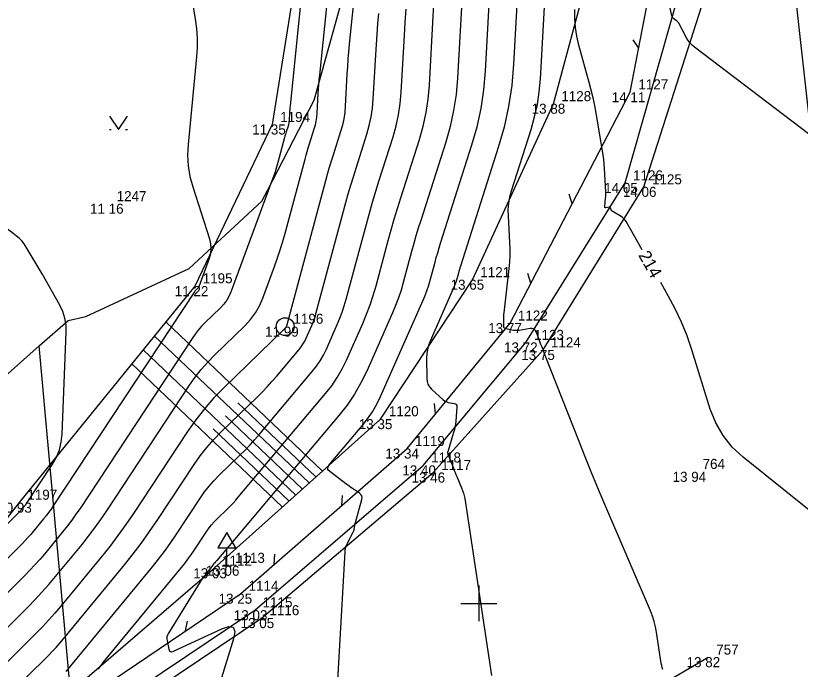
# Model space of a CAD drawing. Extents: x -711234 to -710007, y -1026313 to -1025448.
# Drawn here: x -710937.91 to -710916.03, y -1025851.84 to -1025833.6 of the extents above; entities that cross this region are included whole.
import ezdxf

# ---------------------------------------------------------------- set-up
doc = ezdxf.new("R2010")
doc.units = 0
for name, color, linetype in [('Ex_Contour Labels', 7, 'Continuous'), ('Ex_Major Contours', 7, 'Continuous'), ('Ex_Minor Contours', 7, 'Continuous'), ('Z_body', 7, 'Continuous'), ('Z_body_cisla', 7, 'Continuous'), ('Z_body_vysky_redukovane', 7, 'Continuous'), ('Z_dopravni_znacky', 7, 'Continuous'), ('Z_hektometricka_sit', 7, 'Continuous'), ('Z_hrany_paty', 7, 'Continuous'), ('Z_katastr_hranice', 7, 'Continuous'), ('Z_komunikace', 7, 'Continuous'), ('Z_svodidla', 7, 'Continuous'), ('Z_svodidla_znacky', 7, 'Continuous'), ('Z_technicke_srafy', 7, 'Continuous'), ('Z_vdz12_plna', 7, 'Continuous'), ('Z_vdz25_plna', 7, 'Continuous'), ('Z_vdz25_prerusovana', 7, 'Continuous'), ('Z_zelen_jednotliva', 7, 'Continuous'), ('Z_znaky_kultur', 7, 'Continuous')]:
    doc.layers.add(name, color=color, linetype=linetype)

# ---------------------------------------------------------------- blocks, each defined once
blk = doc.blocks.new('POINT_DISPLAY')
blk.add_line((0, 0), (0, 0))
blk = doc.blocks.new('Z10001')
blk.add_circle((0, 0), 0.25)
blk = doc.blocks.new('Z529')
blk.add_line((0, 0), (0.2, 0.2))
blk = doc.blocks.new('Z527')
for p, q in [((0, 0.93), (-0.25, 0.5)), ((0.25, 0.5), (0, 0.93)), ((-0.25, 0.5), (0.25, 0.5)), ((0, 0), (0, 0.5)), ((-0.13, 0), (0.13, 0))]:
    blk.add_line(p, q)
blk = doc.blocks.new('Z314')
for p, q in [((-0.25, 0.17), (0, -0.2)), ((0, -0.2), (0.25, 0.17)), ((-0.25, -0.2), (-0.2, -0.2)), ((0.2, -0.2), (0.25, -0.2))]:
    blk.add_line(p, q)

msp = doc.modelspace()

# ---------------------------------------------------------------- linework, layer by layer
at = {"layer": 'Ex_Major Contours'}
for points in [[(-710927.978, -1025828.192), (-710928.611, -1025834.404), (-710928.631, -1025834.613), (-710928.649, -1025834.821), (-710928.664, -1025835.029), (-710928.676, -1025835.238), (-710928.726, -1025836.131), (-710928.741, -1025836.31), (-710928.768, -1025836.487), (-710928.806, -1025836.662), (-710928.855, -1025836.834), (-710929.074, -1025837.521), (-710929.127, -1025837.692), (-710929.179, -1025837.865), (-710929.229, -1025838.038), (-710929.277, -1025838.212), (-710930.367, -1025842.265), (-710930.369, -1025842.272), (-710930.372, -1025842.279), (-710930.377, -1025842.292), (-710930.381, -1025842.299), (-710930.385, -1025842.305), (-710930.409, -1025842.333), (-710930.414, -1025842.339), (-710930.419, -1025842.345), (-710930.424, -1025842.35), (-710930.43, -1025842.355), (-710932.12, -1025843.992), (-710932.395, -1025844.274), (-710932.654, -1025844.569), (-710932.896, -1025844.878), (-710933.122, -1025845.201), (-710934.63, -1025847.489), (-710934.843, -1025847.803), (-710935.064, -1025848.111), (-710935.293, -1025848.413), (-710935.531, -1025848.709), (-710936.658, -1025850.079), (-710936.82, -1025850.271), (-710936.987, -1025850.459), (-710937.158, -1025850.643), (-710937.334, -1025850.823), (-710938.301, -1025851.787)], [(-710925.459, -1025832.861), (-710925.596, -1025835.349), (-710925.636, -1025835.803), (-710925.704, -1025836.251), (-710925.8, -1025836.695), (-710925.924, -1025837.133), (-710926.62, -1025839.318), (-710926.687, -1025839.532), (-710926.752, -1025839.748), (-710926.814, -1025839.964), (-710926.874, -1025840.18), (-710927.107, -1025841.049), (-710927.17, -1025841.264), (-710927.24, -1025841.477), (-710927.319, -1025841.687), (-710927.406, -1025841.894), (-710928.124, -1025843.518), (-710928.286, -1025843.85), (-710928.469, -1025844.168), (-710928.675, -1025844.473), (-710928.902, -1025844.763), (-710932.308, -1025848.808), (-710932.316, -1025848.817), (-710932.323, -1025848.825), (-710932.331, -1025848.833), (-710932.339, -1025848.842), (-710932.372, -1025848.874), (-710932.38, -1025848.882), (-710932.388, -1025848.89), (-710932.395, -1025848.899), (-710932.402, -1025848.909), (-710932.441, -1025848.968), (-710932.449, -1025848.981), (-710932.458, -1025848.993), (-710932.468, -1025849.006), (-710932.478, -1025849.018), (-710932.654, -1025849.232), (-710932.686, -1025849.272), (-710932.716, -1025849.314), (-710932.745, -1025849.356), (-710932.773, -1025849.399), (-710933.658, -1025850.833), (-710933.683, -1025850.884), (-710933.697, -1025850.936), (-710933.701, -1025850.99), (-710933.694, -1025851.046), (-710933.643, -1025851.274), (-710933.625, -1025851.32), (-710933.598, -1025851.347), (-710933.56, -1025851.353), (-710933.512, -1025851.338), (-710932.169, -1025850.709), (-710931.967, -1025850.642), (-710931.846, -1025850.667), (-710931.804, -1025850.783), (-710931.842, -1025850.992), (-710932.539, -1025853.262)], [(-710920.448, -1025840.134), (-710920.892, -1025839.351), (-710920.921, -1025839.308), (-710920.953, -1025839.27), (-710920.991, -1025839.236), (-710921.033, -1025839.207), (-710921.278, -1025839.061), (-710921.289, -1025839.053), (-710921.298, -1025839.044), (-710921.306, -1025839.033), (-710921.311, -1025839.021), (-710921.33, -1025838.97), (-710921.336, -1025838.959), (-710921.344, -1025838.952), (-710921.354, -1025838.948), (-710921.367, -1025838.948), (-710921.455, -1025838.962), (-710921.471, -1025838.962), (-710921.483, -1025838.957), (-710921.488, -1025838.946), (-710921.489, -1025838.93), (-710921.463, -1025838.698), (-710921.459, -1025838.653), (-710921.456, -1025838.607), (-710921.456, -1025838.562), (-710921.458, -1025838.517), (-710921.494, -1025837.867), (-710921.503, -1025837.744), (-710921.515, -1025837.621), (-710921.531, -1025837.498), (-710921.55, -1025837.376), (-710921.73, -1025836.325), (-710921.769, -1025836.11), (-710921.814, -1025835.895), (-710921.865, -1025835.683), (-710921.921, -1025835.471), (-710922.212, -1025834.425), (-710922.27, -1025834.18), (-710922.306, -1025833.932), (-710922.323, -1025833.681), (-710922.318, -1025833.429)], [(-710938.579, -1025848.216), (-710937.8, -1025847.439), (-710937.783, -1025847.422), (-710937.766, -1025847.404), (-710937.749, -1025847.385), (-710937.733, -1025847.366), (-710937.67, -1025847.289), (-710937.655, -1025847.27), (-710937.64, -1025847.25), (-710937.625, -1025847.23), (-710937.611, -1025847.21), (-710936.888, -1025846.112), (-710936.777, -1025845.917), (-710936.695, -1025845.713), (-710936.643, -1025845.5), (-710936.619, -1025845.278), (-710936.504, -1025842.435), (-710936.509, -1025842.236), (-710936.541, -1025842.043), (-710936.6, -1025841.857), (-710936.687, -1025841.677), (-710937.179, -1025840.807), (-710937.232, -1025840.713), (-710937.287, -1025840.62), (-710937.341, -1025840.526), (-710937.397, -1025840.433), (-710937.619, -1025840.061), (-710937.678, -1025839.971), (-710937.745, -1025839.889), (-710937.82, -1025839.812), (-710937.902, -1025839.743), (-710939.279, -1025838.687)], [(-710914.562, -1025848.388), (-710917.625, -1025845.924), (-710917.931, -1025845.64), (-710918.187, -1025845.321), (-710918.391, -1025844.967), (-710918.544, -1025844.578), (-710919.06, -1025842.931), (-710919.194, -1025842.54), (-710919.348, -1025842.158), (-710919.523, -1025841.785), (-710919.717, -1025841.421), (-710919.929, -1025841.047)]]:
    msp.add_lwpolyline(points, dxfattribs=at)
at = {"layer": 'Ex_Minor Contours'}
for points in [[(-710938.991, -1025851.514), (-710937.586, -1025850.113), (-710937.383, -1025849.905), (-710937.185, -1025849.692), (-710936.992, -1025849.475), (-710936.805, -1025849.253), (-710936.065, -1025848.354), (-710935.884, -1025848.127), (-710935.708, -1025847.895), (-710935.539, -1025847.659), (-710935.376, -1025847.419), (-710933.064, -1025843.913), (-710932.907, -1025843.688), (-710932.739, -1025843.474), (-710932.559, -1025843.268), (-710932.368, -1025843.073), (-710931.523, -1025842.255), (-710931.365, -1025842.084), (-710931.229, -1025841.899), (-710931.115, -1025841.7), (-710931.023, -1025841.487), (-710930.698, -1025840.606), (-710930.619, -1025840.385), (-710930.545, -1025840.162), (-710930.477, -1025839.937), (-710930.413, -1025839.711), (-710929.847, -1025837.607), (-710929.818, -1025837.5), (-710929.787, -1025837.394), (-710929.755, -1025837.288), (-710929.722, -1025837.182), (-710929.588, -1025836.759), (-710929.558, -1025836.653), (-710929.534, -1025836.546), (-710929.518, -1025836.437), (-710929.508, -1025836.327), (-710929.478, -1025835.777), (-710929.47, -1025835.649), (-710929.461, -1025835.521), (-710929.45, -1025835.392), (-710929.438, -1025835.264), (-710928.648, -1025827.511)], [(-710929.57, -1025829.317), (-710930.264, -1025836.124), (-710930.269, -1025836.172), (-710930.273, -1025836.22), (-710930.276, -1025836.268), (-710930.279, -1025836.316), (-710930.291, -1025836.523), (-710930.294, -1025836.564), (-710930.3, -1025836.605), (-710930.309, -1025836.645), (-710930.32, -1025836.685), (-710930.371, -1025836.843), (-710930.383, -1025836.883), (-710930.395, -1025836.923), (-710930.407, -1025836.963), (-710930.418, -1025837.003), (-710930.606, -1025837.702), (-710930.642, -1025837.831), (-710930.681, -1025837.96), (-710930.724, -1025838.088), (-710930.769, -1025838.214), (-710931.903, -1025841.289), (-710931.96, -1025841.421), (-710932.031, -1025841.543), (-710932.114, -1025841.657), (-710932.212, -1025841.763), (-710932.628, -1025842.166), (-710932.729, -1025842.269), (-710932.824, -1025842.378), (-710932.913, -1025842.491), (-710932.996, -1025842.609), (-710936.121, -1025847.349), (-710936.234, -1025847.516), (-710936.352, -1025847.68), (-710936.474, -1025847.841), (-710936.6, -1025847.999), (-710937.114, -1025848.624), (-710937.245, -1025848.778), (-710937.379, -1025848.929), (-710937.516, -1025849.077), (-710937.658, -1025849.222), (-710939.682, -1025851.241)], [(-710919.871, -1025851.843), (-710919.887, -1025851.786), (-710919.9, -1025851.729), (-710919.912, -1025851.671), (-710919.922, -1025851.612), (-710920.045, -1025850.806), (-710920.073, -1025850.654), (-710920.11, -1025850.504), (-710920.157, -1025850.357), (-710920.214, -1025850.212), (-710921.512, -1025847.179), (-710921.69, -1025846.758), (-710921.865, -1025846.335), (-710922.037, -1025845.911), (-710922.206, -1025845.486), (-710923.15, -1025843.083), (-710923.18, -1025843.006), (-710923.209, -1025842.93), (-710923.238, -1025842.853), (-710923.267, -1025842.776), (-710923.393, -1025842.438), (-710923.421, -1025842.386), (-710923.459, -1025842.351), (-710923.508, -1025842.334), (-710923.567, -1025842.336), (-710923.876, -1025842.384), (-710923.915, -1025842.388), (-710923.954, -1025842.39), (-710923.993, -1025842.388), (-710924.031, -1025842.383), (-710924.251, -1025842.345), (-710924.257, -1025842.343), (-710924.263, -1025842.341), (-710924.268, -1025842.338), (-710924.273, -1025842.334), (-710924.292, -1025842.316), (-710924.297, -1025842.312), (-710924.3, -1025842.307), (-710924.301, -1025842.301), (-710924.302, -1025842.295), (-710924.304, -1025842.061), (-710924.304, -1025842.02), (-710924.302, -1025841.978), (-710924.3, -1025841.937), (-710924.296, -1025841.897), (-710924.156, -1025840.658), (-710924.139, -1025840.477), (-710924.13, -1025840.295), (-710924.129, -1025840.112), (-710924.136, -1025839.93), (-710924.177, -1025839.2), (-710924.179, -1025839.019), (-710924.165, -1025838.839), (-710924.134, -1025838.662), (-710924.086, -1025838.487), (-710923.541, -1025836.776), (-710923.443, -1025836.431), (-710923.368, -1025836.082), (-710923.314, -1025835.728), (-710923.283, -1025835.371), (-710922.987, -1025830.012)], [(-710923.811, -1025830.962), (-710924.032, -1025834.958), (-710924.083, -1025835.549), (-710924.171, -1025836.134), (-710924.297, -1025836.711), (-710924.459, -1025837.282), (-710925.512, -1025840.589), (-710925.528, -1025840.638), (-710925.543, -1025840.688), (-710925.557, -1025840.738), (-710925.571, -1025840.788), (-710925.625, -1025840.988), (-710925.639, -1025841.038), (-710925.655, -1025841.087), (-710925.674, -1025841.135), (-710925.694, -1025841.183), (-710926.36, -1025842.689), (-710926.404, -1025842.803), (-710926.434, -1025842.92), (-710926.452, -1025843.04), (-710926.458, -1025843.162), (-710926.452, -1025843.727), (-710926.444, -1025843.811), (-710926.419, -1025843.889), (-710926.378, -1025843.959), (-710926.321, -1025844.022), (-710925.993, -1025844.322), (-710925.961, -1025844.347), (-710925.927, -1025844.367), (-710925.89, -1025844.382), (-710925.851, -1025844.392), (-710925.688, -1025844.42), (-710925.653, -1025844.431), (-710925.628, -1025844.451), (-710925.615, -1025844.479), (-710925.613, -1025844.516), (-710925.644, -1025844.917), (-710925.652, -1025844.997), (-710925.665, -1025845.076), (-710925.682, -1025845.155), (-710925.703, -1025845.233), (-710925.867, -1025845.77), (-710925.869, -1025845.781), (-710925.87, -1025845.792), (-710925.869, -1025845.802), (-710925.867, -1025845.813), (-710925.854, -1025845.857), (-710925.851, -1025845.867), (-710925.847, -1025845.878), (-710925.844, -1025845.889), (-710925.84, -1025845.899), (-710925.709, -1025846.231), (-710925.686, -1025846.289), (-710925.662, -1025846.348), (-710925.638, -1025846.406), (-710925.614, -1025846.464), (-710925.479, -1025846.779), (-710925.451, -1025846.851), (-710925.427, -1025846.925), (-710925.408, -1025847), (-710925.394, -1025847.076), (-710924.643, -1025852.014)], [(-710928.968, -1025852.8), (-710928.731, -1025848.558), (-710928.724, -1025848.495), (-710928.71, -1025848.433), (-710928.69, -1025848.374), (-710928.663, -1025848.316), (-710928.505, -1025848.018), (-710928.495, -1025847.996), (-710928.487, -1025847.974), (-710928.48, -1025847.952), (-710928.476, -1025847.929), (-710928.462, -1025847.835), (-710928.458, -1025847.811), (-710928.454, -1025847.788), (-710928.449, -1025847.765), (-710928.443, -1025847.742), (-710928.265, -1025847.101), (-710928.257, -1025847.048), (-710928.266, -1025847.001), (-710928.29, -1025846.96), (-710928.33, -1025846.925), (-710928.521, -1025846.796), (-710928.569, -1025846.763), (-710928.616, -1025846.73), (-710928.662, -1025846.696), (-710928.709, -1025846.661), (-710929.197, -1025846.288), (-710929.206, -1025846.278), (-710929.212, -1025846.268), (-710929.214, -1025846.256), (-710929.212, -1025846.243), (-710929.197, -1025846.188), (-710929.193, -1025846.174), (-710929.187, -1025846.161), (-710929.18, -1025846.149), (-710929.172, -1025846.138), (-710928.249, -1025845.043), (-710928.1, -1025844.852), (-710927.965, -1025844.652), (-710927.844, -1025844.443), (-710927.739, -1025844.225), (-710926.55, -1025841.539), (-710926.496, -1025841.411), (-710926.448, -1025841.282), (-710926.404, -1025841.151), (-710926.366, -1025841.018), (-710926.222, -1025840.484), (-710926.186, -1025840.351), (-710926.147, -1025840.218), (-710926.108, -1025840.085), (-710926.066, -1025839.953), (-710925.192, -1025837.208), (-710925.048, -1025836.703), (-710924.938, -1025836.192), (-710924.86, -1025835.676), (-710924.814, -1025835.153), (-710924.635, -1025831.912)], [(-710933.081, -1025832.651), (-710932.907, -1025833.701), (-710932.872, -1025833.964), (-710932.855, -1025834.228), (-710932.854, -1025834.492), (-710932.871, -1025834.757), (-710933.107, -1025837.2), (-710933.121, -1025837.5), (-710933.104, -1025837.797), (-710933.057, -1025838.09), (-710932.979, -1025838.38), (-710932.51, -1025839.834), (-710932.478, -1025839.971), (-710932.469, -1025840.108), (-710932.483, -1025840.245), (-710932.522, -1025840.38), (-710932.811, -1025841.165), (-710932.817, -1025841.179), (-710932.825, -1025841.192), (-710932.834, -1025841.204), (-710932.844, -1025841.216), (-710932.889, -1025841.259), (-710932.9, -1025841.27), (-710932.91, -1025841.282), (-710932.919, -1025841.294), (-710932.928, -1025841.306), (-710936.866, -1025847.279), (-710936.93, -1025847.373), (-710936.996, -1025847.465), (-710937.064, -1025847.556), (-710937.135, -1025847.644), (-710937.424, -1025847.995), (-710937.497, -1025848.082), (-710937.572, -1025848.166), (-710937.649, -1025848.249), (-710937.729, -1025848.331), (-710940.372, -1025850.967)], [(-710935.606, -1025851.84), (-710935.575, -1025851.792), (-710935.542, -1025851.744), (-710935.508, -1025851.698), (-710935.472, -1025851.653), (-710933.291, -1025849.001), (-710933.199, -1025848.887), (-710933.112, -1025848.771), (-710933.027, -1025848.653), (-710932.945, -1025848.533), (-710932.582, -1025847.982), (-710932.52, -1025847.894), (-710932.455, -1025847.81), (-710932.384, -1025847.73), (-710932.309, -1025847.653), (-710932.001, -1025847.355), (-710931.925, -1025847.279), (-710931.851, -1025847.202), (-710931.779, -1025847.122), (-710931.709, -1025847.041), (-710929.273, -1025844.149), (-710929.102, -1025843.93), (-710928.947, -1025843.701), (-710928.809, -1025843.461), (-710928.688, -1025843.211), (-710928.236, -1025842.191), (-710928.128, -1025841.934), (-710928.03, -1025841.673), (-710927.943, -1025841.409), (-710927.865, -1025841.141), (-710927.525, -1025839.877), (-710927.443, -1025839.577), (-710927.357, -1025839.278), (-710927.267, -1025838.98), (-710927.175, -1025838.683), (-710926.657, -1025837.058), (-710926.551, -1025836.686), (-710926.47, -1025836.31), (-710926.412, -1025835.93), (-710926.379, -1025835.544), (-710926.272, -1025833.621), (-710926.245, -1025833.171)], [(-710936.503, -1025851.901), (-710934.103, -1025848.984), (-710933.931, -1025848.769), (-710933.765, -1025848.55), (-710933.604, -1025848.326), (-710933.449, -1025848.097), (-710932.762, -1025847.055), (-710932.646, -1025846.889), (-710932.521, -1025846.73), (-710932.388, -1025846.578), (-710932.246, -1025846.433), (-710931.663, -1025845.868), (-710931.519, -1025845.725), (-710931.379, -1025845.578), (-710931.242, -1025845.428), (-710931.109, -1025845.274), (-710929.644, -1025843.534), (-710929.529, -1025843.387), (-710929.425, -1025843.233), (-710929.332, -1025843.073), (-710929.251, -1025842.905), (-710928.948, -1025842.22), (-710928.875, -1025842.048), (-710928.81, -1025841.873), (-710928.751, -1025841.695), (-710928.699, -1025841.516), (-710928.135, -1025839.42), (-710928.051, -1025839.113), (-710927.963, -1025838.807), (-710927.872, -1025838.502), (-710927.777, -1025838.198), (-710927.39, -1025836.984), (-710927.303, -1025836.678), (-710927.236, -1025836.369), (-710927.189, -1025836.056), (-710927.161, -1025835.74), (-710927.074, -1025834.16), (-710927.051, -1025833.791), (-710927.024, -1025833.422)], [(-710913.557, -1025838.611), (-710918.985, -1025834.483), (-710919.05, -1025834.428), (-710919.108, -1025834.367), (-710919.159, -1025834.3), (-710919.204, -1025834.227), (-710919.427, -1025833.817), (-710919.439, -1025833.797), (-710919.454, -1025833.778), (-710919.471, -1025833.76), (-710919.489, -1025833.745), (-710919.568, -1025833.686), (-710919.585, -1025833.67), (-710919.6, -1025833.652), (-710919.61, -1025833.632), (-710919.617, -1025833.609), (-710919.686, -1025833.299)], [(-710937.61, -1025852.061), (-710937.004, -1025851.456), (-710936.894, -1025851.344), (-710936.786, -1025851.228), (-710936.682, -1025851.11), (-710936.58, -1025850.99), (-710934.916, -1025848.967), (-710934.663, -1025848.651), (-710934.418, -1025848.328), (-710934.181, -1025847.998), (-710933.954, -1025847.662), (-710932.942, -1025846.128), (-710932.771, -1025845.883), (-710932.588, -1025845.649), (-710932.392, -1025845.426), (-710932.183, -1025845.213), (-710931.175, -1025844.236), (-710931.037, -1025844.099), (-710930.902, -1025843.958), (-710930.771, -1025843.814), (-710930.644, -1025843.667), (-710930.014, -1025842.919), (-710929.956, -1025842.844), (-710929.903, -1025842.766), (-710929.856, -1025842.684), (-710929.814, -1025842.599), (-710929.66, -1025842.249), (-710929.623, -1025842.162), (-710929.589, -1025842.072), (-710929.559, -1025841.982), (-710929.533, -1025841.89), (-710928.706, -1025838.816), (-710928.64, -1025838.576), (-710928.571, -1025838.336), (-710928.499, -1025838.097), (-710928.425, -1025837.859), (-710928.122, -1025836.909), (-710928.054, -1025836.67), (-710928.002, -1025836.428), (-710927.965, -1025836.183), (-710927.944, -1025835.936), (-710927.875, -1025834.699), (-710927.857, -1025834.41), (-710927.836, -1025834.121), (-710927.812, -1025833.833), (-710927.784, -1025833.545)]]:
    msp.add_lwpolyline(points, dxfattribs=at)
at = {"layer": 'Z_hektometricka_sit'}
for p, q in [((-710925, -1025849.5), (-710925, -1025850.5)), ((-710925.5, -1025850), (-710924.5, -1025850))]:
    msp.add_line(p, q, dxfattribs=at)
at = {"layer": 'Z_hrany_paty'}
for p, q in [((-710929.21, -1025826.94), (-710930.76, -1025836.64)), ((-710922.92, -1025836.06), (-710921.49, -1025830.75)), ((-710925.18, -1025840.97), (-710922.92, -1025836.06)), ((-710930.76, -1025836.64), (-710932.92, -1025841.15)), ((-710927.74, -1025844.86), (-710925.18, -1025840.97)), ((-710932.92, -1025841.15), (-710937.82, -1025847.19)), ((-710932.38, -1025849.02), (-710927.74, -1025844.86)), ((-710937.82, -1025847.19), (-710940.91, -1025851.08)), ((-710936.45, -1025852.52), (-710932.38, -1025849.02))]:
    msp.add_line(p, q, dxfattribs=at)
at = {"layer": 'Z_katastr_hranice'}
msp.add_line((-710934.23, -1025876.27), (-710937.26, -1025842.82), dxfattribs=at)
for points in [[(-710937.26, -1025842.82), (-710936.45, -1025842.11), (-710935.96, -1025842), (-710933.08, -1025840.66), (-710931.05, -1025838.78), (-710930.88, -1025838.46), (-710929.59, -1025835.96), (-710928.58, -1025832.31), (-710932.7, -1025748.89), (-710932.82, -1025746.51)], [(-710937.26, -1025842.82), (-710939.53, -1025844.83), (-710949.1, -1025855.62), (-710957.15, -1025859.01), (-710957.45, -1025861.7), (-710956.04, -1025864.39), (-710951.61, -1025865.47), (-710962.34, -1025872.25), (-710972.26, -1025878.16)]]:
    msp.add_lwpolyline(points, dxfattribs=at)
at = {"layer": 'Z_komunikace'}
for p, q in [((-710920.92, -1025838.27), (-710918.95, -1025831.35)), ((-710923.69, -1025842.72), (-710920.92, -1025838.27)), ((-710926.55, -1025846.15), (-710923.69, -1025842.72)), ((-710931.25, -1025850.19), (-710926.55, -1025846.15)), ((-710935.9, -1025853.31), (-710931.25, -1025850.19))]:
    msp.add_line(p, q, dxfattribs=at)
at = {"layer": 'Z_svodidla'}
for p, q in [((-710920.78, -1025835.74), (-710919.91, -1025831.24)), ((-710924.13, -1025842.18), (-710920.78, -1025835.74)), ((-710927, -1025845.68), (-710924.13, -1025842.18)), ((-710931.65, -1025849.73), (-710927, -1025845.68)), ((-710936.29, -1025852.87), (-710931.65, -1025849.73))]:
    msp.add_line(p, q, dxfattribs=at)
at = {"layer": 'Z_technicke_srafy'}
for p, q in [((-710929.36, -1025846.31), (-710933.73, -1025842.15)), ((-710929.73, -1025846.64), (-710934.05, -1025842.54)), ((-710930.1, -1025846.98), (-710934.36, -1025842.93)), ((-710930.48, -1025847.31), (-710934.68, -1025843.32)), ((-710929.54, -1025846.48), (-710931.72, -1025844.41)), ((-710929.92, -1025846.81), (-710932.06, -1025844.77)), ((-710930.29, -1025847.15), (-710932.41, -1025845.13))]:
    msp.add_line(p, q, dxfattribs=at)
at = {"layer": 'Z_vdz12_plna'}
msp.add_line((-710926.98, -1025856.39), (-710918.6, -1025851.5), dxfattribs=at)
at = {"layer": 'Z_vdz25_plna'}
for p, q in [((-710920.4, -1025838.38), (-710918.18, -1025831.43)), ((-710923.21, -1025842.93), (-710920.4, -1025838.38)), ((-710926.27, -1025846.35), (-710923.21, -1025842.93)), ((-710931.06, -1025850.41), (-710926.27, -1025846.35)), ((-710935.73, -1025853.55), (-710931.06, -1025850.41))]:
    msp.add_line(p, q, dxfattribs=at)
at = {"layer": 'Z_vdz25_prerusovana'}
msp.add_line((-710915.25, -1025841.32), (-710917.08, -1025824.8), dxfattribs=at)

# ---------------------------------------------------------------- block references
at = {"layer": 'Z_body'}
for p in [(-710920.78, -1025835.74), (-710922.92, -1025836.06), (-710930.76, -1025836.64), (-710920.92, -1025838.27), (-710920.4, -1025838.38), (-710935.33, -1025838.85), (-710925.18, -1025840.97), (-710932.92, -1025841.15), (-710930.4, -1025842.28), (-710924.13, -1025842.18), (-710923.69, -1025842.72), (-710923.21, -1025842.93), (-710927.74, -1025844.86), (-710927, -1025845.68), (-710926.55, -1025846.15), (-710918.99, -1025846.33), (-710926.27, -1025846.35), (-710937.82, -1025847.19), (-710932.03, -1025848.95), (-710932.38, -1025849.02), (-710931.65, -1025849.73), (-710931.25, -1025850.19), (-710931.06, -1025850.41), (-710918.6, -1025851.5)]:
    msp.add_blockref('POINT_DISPLAY', p, dxfattribs=at)
at = {"layer": 'Z_dopravni_znacky'}
msp.add_blockref('Z527', (-710932.03, -1025848.95), dxfattribs=at)
at = {"layer": 'Z_svodidla_znacky'}
for p, rotation in [((-710920.54, -1025834.51), 79.1), ((-710922.4, -1025838.85), 62.50000000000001), ((-710923.55, -1025841.07), 62.50000000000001), ((-710926.21, -1025844.71), 50.60000000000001), ((-710928.82, -1025847.27), 41.1), ((-710928.82, -1025847.27), 41.1), ((-710930.71, -1025848.91), 41.1), ((-710930.71, -1025848.91), 41.1), ((-710933.18, -1025850.77), 34.1)]:
    msp.add_blockref('Z529', p, dxfattribs=dict(at, rotation=rotation))
at = {"layer": 'Z_zelen_jednotliva'}
msp.add_blockref('Z10001', (-710930.4, -1025842.28), dxfattribs=at)
at = {"layer": 'Z_znaky_kultur'}
msp.add_blockref('Z314', (-710935.05, -1025836.58), dxfattribs=at)

# ---------------------------------------------------------------- texts
at = {"layer": 'Ex_Contour Labels'}
msp.add_text('214', height=0.35, rotation=299.5953, dxfattribs=at).set_placement((-710920.564, -1025840.284))
at = {"layer": 'Z_body_cisla'}
for s, p in [('1127', (-710920.55, -1025835.66)), ('1128', (-710922.7, -1025835.99)), ('1194', (-710930.54, -1025836.57)), ('1126', (-710920.7, -1025838.2)), ('1125', (-710920.17, -1025838.31)), ('1247', (-710935.1, -1025838.78)), ('1121', (-710924.96, -1025840.9)), ('1195', (-710932.7, -1025841.07)), ('1196', (-710930.17, -1025842.2)), ('1122', (-710923.91, -1025842.11)), ('1123', (-710923.46, -1025842.65)), ('1124', (-710922.99, -1025842.86)), ('1120', (-710927.51, -1025844.78)), ('1119', (-710926.78, -1025845.61)), ('1118', (-710926.33, -1025846.07)), ('1117', (-710926.05, -1025846.28)), ('764', (-710918.76, -1025846.25)), ('1197', (-710937.59, -1025847.11)), ('1112', (-710932.16, -1025848.95)), ('1113', (-710931.8, -1025848.87)), ('1114', (-710931.42, -1025849.65)), ('1115', (-710931.03, -1025850.11)), ('1116', (-710930.84, -1025850.33)), ('757', (-710918.38, -1025851.43))]:
    msp.add_text(s, height=0.28, dxfattribs=at).set_placement(p)
at = {"layer": 'Z_body_vysky_redukovane'}
for s, p in [('14 11', (-710921.293, -1025836.02)), ('13 88', (-710923.527, -1025836.34)), ('11 35', (-710931.32, -1025836.92)), ('14 05', (-710921.503, -1025838.55)), ('14 06', (-710920.983, -1025838.66)), ('11 16', (-710935.843, -1025839.13)), ('13 65', (-710925.787, -1025841.25)), ('11 22', (-710933.48, -1025841.43)), ('13 77', (-710924.737, -1025842.46)), ('11 99', (-710930.96, -1025842.56)), ('13 72', (-710924.297, -1025843)), ('13 75', (-710923.817, -1025843.21)), ('13 35', (-710928.347, -1025845.14)), ('13 34', (-710927.607, -1025845.96)), ('13 40', (-710927.133, -1025846.43)), ('13 94', (-710919.597, -1025846.61)), ('13 46', (-710926.877, -1025846.63)), ('10 93', (-710938.403, -1025847.47)), ('13 06', (-710932.613, -1025849.23)), ('13 03', (-710932.963, -1025849.3)), ('13 25', (-710932.257, -1025850.01)), ('13 03', (-710931.833, -1025850.47)), ('13 05', (-710931.643, -1025850.69)), ('13 82', (-710919.207, -1025851.78))]:
    msp.add_text(s, height=0.28, dxfattribs=at).set_placement(p)

doc.saveas('drawing.dxf')
